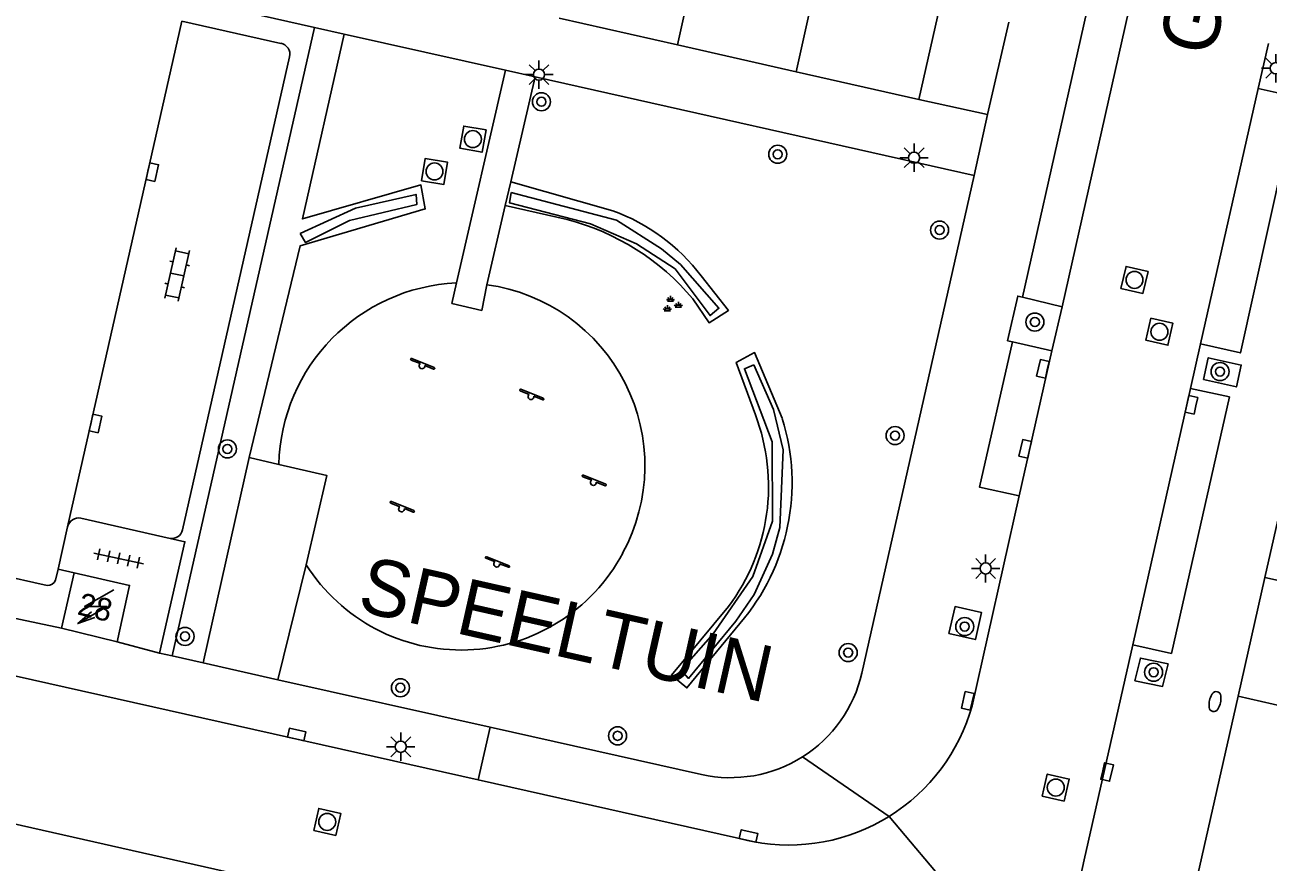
# Model space of a CAD drawing. Extents: x 128000 to 131008, y 398996 to 402500.
# Drawn here: x 129027.1 to 129082.2, y 399236.4 to 399273.5 of the extents above; entities that cross this region are included whole.
import ezdxf

# ---------------------------------------------------------------- set-up
doc = ezdxf.new("R2010")
doc.units = 0
for name, color, linetype in [('gg-afsc-hekwerk', 7, 'Continuous'), ('gg-afsc-muur', 7, 'Continuous'), ('gg-anno-huisnummerreeks BGT', 7, 'Continuous'), ('gg-anno-openbare ruimte label', 7, 'Continuous'), ('gg-bbg-hoofdgebouw', 7, 'Continuous'), ('gg-bbg-tussenscheiding', 7, 'Continuous'), ('gg-knt-verharding', 7, 'Continuous'), ('gg-knt-verharding nz', 7, 'Continuous'), ('gt-anno-overige text', 7, 'Continuous'), ('gt-grn-groengrens', 7, 'Continuous'), ('gt-grn-weggrens', 7, 'Continuous'), ('gt-symb-boom', 7, 'Continuous'), ('gt-symb-brandkraan', 7, 'Continuous'), ('gt-symb-groenvak', 7, 'Continuous'), ('gt-symb-klinker verharding', 7, 'Continuous'), ('gt-symb-kolk', 7, 'Continuous'), ('gt-symb-lichtmast', 7, 'Continuous'), ('gt-symb-rioolschacht', 7, 'Continuous'), ('gt-symb-speelvoorziening', 7, 'Continuous'), ('gt-symb-tegel verharding', 7, 'Continuous'), ('gt-symb-trafo symbool', 7, 'Continuous')]:
    doc.layers.add(name, color=color, linetype=linetype)

# ---------------------------------------------------------------- blocks, each defined once
blk = doc.blocks.new('gt0-LMAST')
at = {"layer": 'gt-symb-lichtmast'}
for p, q in [((-0.005, 0.246), (-0.005, 0.621)), ((-0.182, 0.173), (-0.447, 0.438)), ((0.172, 0.173), (0.437, 0.438)), ((-0.255, -0.004), (-0.63, -0.004)), ((-0.182, -0.181), (-0.447, -0.446)), ((-0.005, -0.254), (-0.005, -0.629)), ((0.437, -0.446), (0.172, -0.181)), ((0.245, -0.004), (0.62, -0.004))]:
    blk.add_line(p, q, dxfattribs=at)
blk.add_circle((-0.005, -0.004), 0.25, dxfattribs=at)
blk = doc.blocks.new('gt0-RS')
at = {"layer": 'gt-symb-rioolschacht'}
blk.add_lwpolyline([(-0.5, -0.5), (0.5, -0.5), (0.5, 0.5), (-0.5, 0.5)], close=True, dxfattribs=at)
blk.add_circle((0, 0), 0.375, dxfattribs=at)
blk = doc.blocks.new('gt0-KOLK')
at = {"layer": 'gt-symb-kolk'}
blk.add_lwpolyline([(0, 0), (0.375, 0), (0.375, 0.4), (-0.375, 0.4), (-0.375, 0), (0, 0)], dxfattribs=at)
blk = doc.blocks.new('gt0-BR')
at = {"layer": 'gt-symb-brandkraan'}
for centre, radius, start, end in [((-0.244, 0), 0.206, 107.5669, 252.4331), ((0.599, -2.664), 3, 106.892, 107.5669), ((0, -0.691), 0.938, 73.108, 106.892), ((-0.599, -2.664), 3, 72.4331, 73.108), ((0.244, 0), 0.206, 287.567, 72.4331), ((0.599, 2.664), 3, 252.4331, 253.108), ((0, 0.691), 0.938, 253.108, 286.8921), ((-0.599, 2.664), 3, 286.8921, 287.567)]:
    blk.add_arc(centre, radius, start, end, dxfattribs=at)
blk = doc.blocks.new('gt0-BOOM')
at = {"layer": 'gt-symb-boom'}
for radius in [0.4, 0.2]:
    blk.add_circle((0, 0), radius, dxfattribs=at)
blk = doc.blocks.new('gt0-GRVAK')
at = {"layer": 'gt-symb-groenvak'}
for p, q in [((-0.11, 0.189), (-0.228, 0.24)), ((-0.182, 0.153), (0.088, 0.153)), ((-0.091, 0.211), (-0.156, 0.322)), ((-0.047, 0.214), (-0.047, 0.393)), ((-0.004, 0.211), (0.061, 0.322)), ((0.015, 0.189), (0.133, 0.24)), ((0.262, -0.052), (0.197, 0.059)), ((0.305, -0.049), (0.305, 0.13)), ((0.349, -0.052), (0.414, 0.059)), ((-0.245, -0.228), (-0.363, -0.177)), ((-0.318, -0.264), (-0.047, -0.264)), ((-0.226, -0.206), (-0.291, -0.095)), ((-0.183, -0.203), (-0.183, -0.024)), ((-0.139, -0.206), (-0.074, -0.095)), ((-0.12, -0.228), (-0.002, -0.177)), ((0.243, -0.074), (0.125, -0.023)), ((0.17, -0.11), (0.441, -0.11)), ((0.368, -0.074), (0.486, -0.023))]:
    blk.add_line(p, q, dxfattribs=at)
blk = doc.blocks.new('gt0-SV')
at = {"layer": 'gt-symb-speelvoorziening'}
for p, q in [((-0.477, 0.255), (-0.08, 0.096)), ((0.542, -0.076), (-0.449, 0.324)), ((0.125, 0.014), (0.515, -0.143))]:
    blk.add_line(p, q, dxfattribs=at)
for centre, radius, start, end in [((-0.466, 0.291), 0.0369, 63.6251, 252.6602), ((-0.002, -0.005), 0.128, 127.6866, 8.5986), ((0.531, -0.111), 0.0363, 243.5085, 72.5436)]:
    blk.add_arc(centre, radius, start, end, dxfattribs=at)
blk = doc.blocks.new('gt0-HSP')
at = {"layer": 'gt-symb-trafo symbool'}
for points in [[(0.771, 0.746), (-0.529, -0.004), (0.471, -0.004), (-0.829, -0.754)], [(-0.217, -0.24), (-0.829, -0.754), (-0.077, -0.48)]]:
    blk.add_lwpolyline(points, dxfattribs=at)
blk = doc.blocks.new('gt0-TEG1')
at = {"layer": 'gt-symb-tegel verharding'}
for p, q in [((-1.125, 0), (1.125, 0)), ((-0.9, -0.25), (-0.9, 0.25)), ((-0.45, -0.25), (-0.45, 0.25)), ((0, -0.25), (0, 0.25)), ((0.45, -0.25), (0.45, 0.25)), ((0.9, -0.25), (0.9, 0.25))]:
    blk.add_line(p, q, dxfattribs=at)
blk = doc.blocks.new('gt0-KL1')
at = {"layer": 'gt-symb-klinker verharding'}
for p, q in [((-1.15, 0.3), (1.15, 0.3)), ((-1, -0.3), (-1, 0.3)), ((-0.5, 0.3), (-0.5, 0.45)), ((0, -0.3), (0, 0.3)), ((0.5, 0.3), (0.5, 0.45)), ((1, -0.3), (1, 0.3)), ((-1.15, -0.3), (1.15, -0.3)), ((-0.5, -0.45), (-0.5, -0.3)), ((0.5, -0.45), (0.5, -0.3))]:
    blk.add_line(p, q, dxfattribs=at)

msp = doc.modelspace()

# ---------------------------------------------------------------- linework, layer by layer
at = {"layer": 'gg-afsc-hekwerk'}
for p, q in [((129039.95, 399273.368), (129033.639, 399245.523)), ((129041.259, 399273.075), (129039.95, 399273.368)), ((129048.416, 399271.476), (129041.259, 399273.075)), ((129049.719, 399271.184), (129048.416, 399271.476)), ((129069.181, 399266.81), (129049.719, 399271.184)), ((129064.21, 399244.759), (129069.181, 399266.81)), ((129033.639, 399245.523), (129035.016, 399245.214)), ((129035.016, 399245.214), (129038.325, 399244.473)), ((129038.325, 399244.473), (129047.729, 399242.368)), ((129047.729, 399242.368), (129057.1, 399240.27))]:
    msp.add_line(p, q, dxfattribs=at)
for radius, start, end in [(5.983, 302.2603, 346.9047), (5.984, 257.6316, 302.2631)]:
    msp.add_arc((129058.382, 399246.115), radius, start, end, dxfattribs=at)
at = {"layer": 'gg-afsc-muur'}
for p, q in [((129070.72, 399273.602), (129069.782, 399269.509)), ((129069.782, 399269.509), (129066.73, 399270.18))]:
    msp.add_line(p, q, dxfattribs=at)
at = {"layer": 'gg-bbg-hoofdgebouw'}
for p, q in [((129066.73, 399270.18), (129067.662, 399274.303)), ((129056.034, 399272.598), (129050.786, 399273.785)), ((129061.301, 399271.407), (129056.034, 399272.598)), ((129066.73, 399270.18), (129061.301, 399271.407)), ((129083.261, 399254.266), (129082.073, 399249.005)), ((129029.3, 399249.21), (129028.73, 399246.75)), ((129082.073, 399249.005), (129080.885, 399243.743)), ((129031.2, 399246.151), (129028.73, 399246.75)), ((129080.885, 399243.743), (129079, 399235.39))]:
    msp.add_line(p, q, dxfattribs=at)
msp.add_lwpolyline([(129029.3, 399249.21), (129031.75, 399248.651), (129031.2, 399246.151)], dxfattribs=at)
at = {"layer": 'gg-bbg-tussenscheiding'}
for p, q in [((129056.034, 399272.598), (129057.92, 399281.093)), ((129061.301, 399271.407), (129063.161, 399279.909)), ((129082.073, 399249.005), (129090.538, 399247.056)), ((129080.885, 399243.743), (129089.353, 399241.802))]:
    msp.add_line(p, q, dxfattribs=at)
at = {"layer": 'gg-knt-verharding'}
for p, q in [((129039.95, 399273.368), (129032.58, 399275.033)), ((129038.448, 399272.667), (129034.071, 399273.649)), ((129082.224, 399272.66), (129081.774, 399270.666)), ((129034.099, 399251.112), (129038.843, 399272.07)), ((129048.416, 399271.476), (129046.236, 399262.051)), ((129048.643, 399266.529), (129049.719, 399271.184)), ((129048.4, 399265.477), (129048.643, 399266.529)), ((129047.59, 399261.971), (129048.4, 399265.477)), ((129071.332, 399261.416), (129073.078, 399260.991)), ((129073.078, 399260.991), (129072.622, 399259.044)), ((129072.622, 399259.044), (129070.885, 399259.442)), ((129079.22, 399259.35), (129078.773, 399257.372)), ((129035.016, 399245.214), (129037.044, 399254.317)), ((129037.044, 399254.317), (129038.361, 399254.012)), ((129069.089, 399243.318), (129071.184, 399252.613)), ((129029.592, 399251.634), (129033.542, 399250.736)), ((129028.582, 399249.373), (129029.001, 399251.246)), ((129022.373, 399249.94), (129028.101, 399248.65)), ((129053.604, 399250.085), (129053.607, 399250.073)), ((129028.472, 399248.88), (129028.582, 399249.373)), ((129029.3, 399249.21), (129028.582, 399249.373)), ((129039.578, 399249.564), (129038.325, 399244.473)), ((129028.73, 399246.75), (129023.919, 399247.771)), ((129074.065, 399236.49), (129076.214, 399246.014)), ((129023.26, 399245.403), (129047.204, 399240.032)), ((129033.078, 399245.648), (129033.639, 399245.523)), ((129047.204, 399240.032), (129059.38, 399237.3)), ((129073.63, 399234.56), (129074.065, 399236.49))]:
    msp.add_line(p, q, dxfattribs=at)
for points in [[(129076.958, 399278.226), (129075.192, 399278.632), (129071.332, 399261.416)], [(129081.774, 399270.666), (129083.497, 399270.28), (129080.988, 399258.948), (129079.22, 399259.35)], [(129046.236, 399262.051), (129046.038, 399261.142), (129047.357, 399260.837), (129047.59, 399261.971)], [(129071.332, 399261.416), (129071.112, 399261.47), (129070.667, 399259.492), (129070.885, 399259.442)], [(129070.885, 399259.442), (129069.421, 399252.998), (129071.184, 399252.613)], [(129079.346, 399257.773), (129079.56, 399258.735), (129081.024, 399258.409), (129080.81, 399257.447), (129079.346, 399257.773)], [(129078.773, 399257.372), (129080.498, 399256.998), (129077.924, 399245.639), (129076.214, 399246.014)], [(129038.361, 399254.012), (129040.498, 399253.518), (129039.578, 399249.564)], [(129033.542, 399250.736), (129034.201, 399250.586), (129033.078, 399245.648)], [(129068.066, 399246.518), (129069.24, 399246.252), (129069.514, 399247.45), (129068.339, 399247.715), (129068.066, 399246.518)], [(129076.306, 399244.428), (129076.552, 399245.427), (129077.78, 399245.172), (129077.534, 399244.173), (129076.306, 399244.428)]]:
    msp.add_lwpolyline(points, dxfattribs=at)
for centre, radius, start, end in [((129038.361, 399272.18), 0.495, 347.1367, 79.8439), ((129046.608, 399253.81), 8.249, 92.5823, 178.5986), ((129046.501, 399253.955), 8.089, 331.4141, 82.2623), ((129029.502, 399251.126), 0.515, 79.9785, 166.5924), ((129033.627, 399251.21), 0.482, 259.8159, 348.2264), ((129046.444, 399253.919), 8.131, 212.3889, 331.7669), ((129028.117, 399249.039), 0.389, 267.6886, 335.9048), ((129060.97, 399245.573), 8.426, 301.8522, 344.4753), ((129060.972, 399245.573), 8.425, 259.1051, 301.8418)]:
    msp.add_arc(centre, radius, start, end, dxfattribs=at)
at = {"layer": 'gg-knt-verharding nz'}
for p, q in [((129076.958, 399278.226), (129073.078, 399260.991)), ((129029.001, 399251.246), (129034.071, 399273.649)), ((129081.774, 399270.666), (129079.22, 399259.35)), ((129072.622, 399259.044), (129071.184, 399252.613)), ((129078.773, 399257.372), (129076.214, 399246.014)), ((129033.078, 399245.648), (129031.2, 399246.151)), ((129047.204, 399240.032), (129047.729, 399242.368))]:
    msp.add_line(p, q, dxfattribs=at)
msp.add_lwpolyline([(129062.74, 399229.975), (129056.914, 399231.255), (129021.912, 399239.149)], dxfattribs=at)
at = {"layer": 'gt-grn-groengrens'}
for p, q in [((129048.643, 399266.529), (129053.166, 399265.25)), ((129051.149, 399264.858), (129048.4, 399265.477))]:
    msp.add_line(p, q, dxfattribs=at)
for points in [[(129041.259, 399273.075), (129039.407, 399264.89), (129044.663, 399266.393), (129044.851, 399265.328), (129039.316, 399263.702), (129037.044, 399254.317)], [(129039.311, 399264.24), (129039.541, 399263.846), (129041.501, 399264.819), (129044.478, 399265.523), (129044.445, 399265.971), (129041.764, 399265.359), (129039.311, 399264.24)], [(129048.668, 399266.053), (129048.582, 399265.607), (129052.179, 399264.676), (129054.224, 399263.782), (129055.93, 399262.678), (129057.482, 399260.605), (129057.868, 399260.928), (129056.165, 399262.875), (129055.332, 399263.569), (129053.329, 399264.828), (129048.668, 399266.053)], [(129057.085, 399262.363), (129058.288, 399260.831), (129057.434, 399260.291), (129056.714, 399261.344)], [(129060.67, 399256.053), (129059.449, 399258.969), (129058.632, 399258.521), (129059.485, 399256.205)], [(129059.419, 399258.427), (129058.999, 399258.249), (129060.236, 399255.018), (129060.252, 399251.496), (129059.37, 399249.043), (129057.621, 399246.512), (129056.19, 399244.9), (129056.528, 399244.533), (129058.625, 399247.061), (129059.439, 399248.248), (129060.249, 399250.037), (129060.566, 399251.214), (129060.716, 399254.66), (129060.289, 399256.445), (129059.419, 399258.427)], [(129058.29, 399247.713), (129055.769, 399244.673), (129056.451, 399244.106), (129058.804, 399246.97)]]:
    msp.add_lwpolyline(points, dxfattribs=at)
for centre, radius, start, end in [((129050.186, 399257.101), 8.677, 37.3329, 69.9114), ((129048.448, 399254.418), 10.784, 39.9623, 75.4973), ((129051.214, 399253.039), 8.856, 323.0312, 20.9486), ((129051.595, 399253.184), 9.517, 319.2379, 17.5436)]:
    msp.add_arc(centre, radius, start, end, dxfattribs=at)
at = {"layer": 'gt-grn-weggrens'}
for p, q in [((129069.782, 399269.509), (129069.181, 399266.81)), ((129065.417, 399238.416), (129061.576, 399241.055)), ((129071.604, 399231.087), (129065.417, 399238.416))]:
    msp.add_line(p, q, dxfattribs=at)

# ---------------------------------------------------------------- block references
at = {"layer": 'gt-symb-boom'}
for p in [(129050.006, 399270.077), (129060.478, 399267.751), (129067.649, 399264.393), (129071.873, 399260.319), (129080.081, 399258.125), (129065.68, 399255.291), (129036.087, 399254.698), (129068.765, 399246.829), (129034.207, 399246.391), (129063.599, 399245.676), (129077.136, 399244.806), (129043.754, 399244.116), (129053.377, 399241.986)]:
    msp.add_blockref('gt0-BOOM', p, dxfattribs=at)
at = {"layer": 'gt-symb-brandkraan', "rotation": 77.284663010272}
msp.add_blockref('gt0-BR', (129079.858, 399243.503), dxfattribs=at)
at = {"layer": 'gt-symb-groenvak'}
msp.add_blockref('gt0-GRVAK', (129055.768, 399261.084), dxfattribs=at)
at = {"layer": 'gt-symb-klinker verharding', "rotation": 77.35314650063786}
msp.add_blockref('gt0-KL1', (129033.858, 399262.426), dxfattribs=at)
at = {"layer": 'gt-symb-kolk'}
for p, rotation in [((129032.561, 399267.007), -102.77124256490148), ((129072.425, 399258.201), 76.93666266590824), ((129079.011, 399256.606), 77.40904938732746), ((129030.043, 399255.871), -102.70273191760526), ((129071.642, 399254.66), 77.40904938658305), ((129069.095, 399243.492), 77.22875743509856), ((129039.111, 399241.851), -12.535023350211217), ((129074.88, 399240.428), -102.70273191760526), ((129059.141, 399237.354), -12.646853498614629)]:
    msp.add_blockref('gt0-KOLK', p, dxfattribs=dict(at, rotation=rotation))
at = {"layer": 'gt-symb-lichtmast'}
for p in [(129049.901, 399271.284), (129082.553, 399271.567), (129066.524, 399267.605), (129069.698, 399249.406), (129043.774, 399241.507)]:
    msp.add_blockref('gt0-LMAST', p, dxfattribs=at)
at = {"layer": 'gt-symb-rioolschacht'}
for p, rotation in [((129046.968, 399268.423), 169.9820655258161), ((129045.263, 399266.991), -8.859429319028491), ((129076.289, 399262.184), 166.93666266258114), ((129077.395, 399259.889), -102.64685349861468), ((129072.801, 399239.693), 77.284663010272), ((129040.511, 399238.173), -12.646853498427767)]:
    msp.add_blockref('gt0-RS', p, dxfattribs=dict(at, rotation=rotation))
at = {"layer": 'gt-symb-speelvoorziening'}
for p in [(129044.709, 399258.381), (129049.544, 399257.016), (129052.311, 399253.211), (129043.805, 399252.042), (129048.026, 399249.597)]:
    msp.add_blockref('gt0-SV', p, dxfattribs=at)
at = {"layer": 'gt-symb-tegel verharding', "rotation": -11.82670392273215}
msp.add_blockref('gt0-TEG1', (129031.262, 399249.844), dxfattribs=at)
at = {"layer": 'gt-symb-trafo symbool'}
msp.add_blockref('gt0-HSP', (129030.284, 399247.715), dxfattribs=at)

# ---------------------------------------------------------------- texts
at = {"layer": 'gg-anno-huisnummerreeks BGT'}
msp.add_text('28', height=1, rotation=346.4, dxfattribs=at).set_placement((129029.39, 399247.374))
at = {"layer": 'gg-anno-openbare ruimte label'}
msp.add_text('Grathemstraat', height=2.5, rotation=77.3, dxfattribs=at).set_placement((129079.781, 399272.015))
at = {"layer": 'gt-anno-overige text'}
msp.add_text('SPEELTUIN', height=2.5, rotation=347.2988, dxfattribs=at).set_placement((129041.778, 399247.536))

doc.saveas('drawing.dxf')
